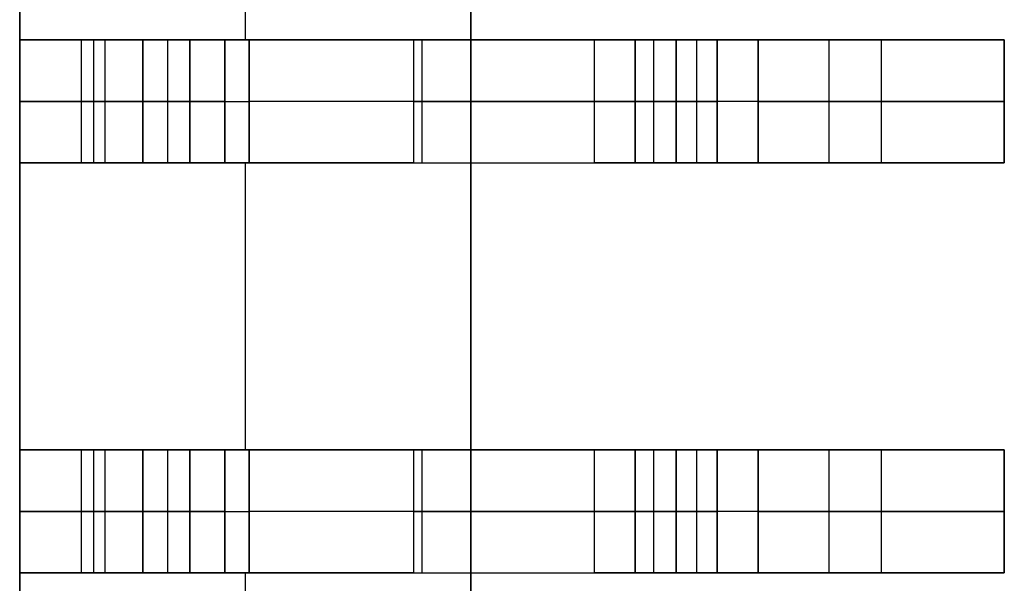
# Model space of a CAD drawing. Extents: x -64 to 57, y 4 to 161.
# Tile 284 of 342: x 12.721 to 13.921, y 144.004 to 144.691. Entities that reach past the tile are written whole.
import ezdxf

# ---------------------------------------------------------------- set-up
doc = ezdxf.new("R2010")
doc.units = 0
doc.layers.add('DEFAULT', color=7, linetype='CONTINUOUS')

msp = doc.modelspace()

# ---------------------------------------------------------------- linework, layer by layer
at = {"layer": 'DEFAULT', "color": 254}
for p, q in [((13.271, 128.8919, 41.6166), (13.271, 150.7919, 41.6166)), ((13.271, 128.8919, 41.6166), (13.271, 150.7919, 41.6166)), ((13.271, 129.9569, 41.1166), (13.271, 149.7269, 41.1166)), ((13.271, 149.7269, 41.1166), (13.271, 129.9569, 41.1166)), ((12.721, 149.5169, 37.6366), (12.721, 130.1669, 37.6366)), ((12.721, 149.5169, 39.3766), (12.721, 130.1669, 39.3766)), ((12.721, 130.1669, 37.6366), (12.721, 149.5169, 37.6366)), ((12.721, 144.6669, 41.1166), (12.721, 145.0169, 41.1166)), ((12.721, 145.0169, 41.1166), (12.721, 144.6669, 41.1166)), ((12.996, 145.0169, 41.1166), (12.996, 144.6669, 41.1166)), ((12.721, 144.6669, 40.7397), (12.721, 144.5169, 40.7397)), ((12.721, 144.6669, 38.0166), (12.721, 144.5169, 38.0166)), ((12.9284, 144.6669, 38.0166), (12.721, 144.6669, 38.0166)), ((12.721, 144.5169, 38.5166), (12.721, 144.6669, 38.5166)), ((12.721, 144.6669, 38.5166), (12.871, 144.6669, 38.5166)), ((12.721, 144.5169, 39.3866), (12.721, 144.6669, 39.3866)), ((12.721, 144.6669, 39.3866), (12.901, 144.6669, 39.3866)), ((12.721, 144.6669, 38.5166), (12.721, 144.6669, 38.0166)), ((12.871, 144.6669, 38.5166), (12.721, 144.6669, 38.5166)), ((12.721, 144.6669, 39.3866), (12.901, 144.6669, 39.3866)), ((12.721, 144.6669, 40.0666), (12.721, 144.6669, 39.3866)), ((12.721, 144.6669, 41.1166), (12.721, 144.6669, 40.7397)), ((13.201, 144.6669, 41.1166), (12.721, 144.6669, 41.1166)), ((12.721, 144.6669, 38.0166), (12.9284, 144.6669, 38.0166)), ((12.721, 144.5169, 40.0666), (12.721, 144.6669, 40.0666)), ((12.721, 144.6669, 39.3866), (12.721, 144.6669, 40.0666)), ((12.721, 144.5169, 39.3866), (12.721, 144.6669, 39.3866)), ((12.721, 144.6669, 40.0666), (12.721, 144.5169, 40.0666)), ((12.721, 144.6669, 38.0166), (12.721, 144.6669, 38.5166)), ((12.721, 144.5169, 38.0166), (12.721, 144.6669, 38.0166)), ((12.721, 144.6669, 38.5166), (12.721, 144.5169, 38.5166)), ((12.721, 144.6669, 40.7397), (12.721, 144.6669, 41.1166)), ((12.721, 144.5169, 40.7397), (12.721, 144.6669, 40.7397)), ((12.721, 144.6669, 41.1166), (13.201, 144.6669, 41.1166)), ((12.796, 144.6669, 38.5166), (12.796, 144.5169, 38.5166)), ((12.811, 144.6669, 39.3866), (12.811, 144.5169, 39.3866)), ((12.8247, 144.6669, 38.0166), (12.8247, 144.5169, 38.0166)), ((12.871, 144.5169, 38.5166), (12.871, 144.6669, 38.5166)), ((12.871, 144.6669, 38.5166), (12.871, 144.5169, 38.5166)), ((12.901, 144.6669, 39.3866), (12.901, 144.5169, 39.3866)), ((12.901, 144.6669, 39.3866), (12.901, 144.5169, 39.3866)), ((12.9284, 144.6669, 38.0166), (12.9284, 144.5169, 38.0166)), ((12.9284, 144.5169, 38.0166), (12.9284, 144.6669, 38.0166)), ((12.9284, 144.6669, 38.0166), (13.0005, 144.6669, 37.9858)), ((12.971, 144.5169, 39.3166), (12.971, 144.6669, 39.3166)), ((12.971, 144.5169, 39.3166), (12.971, 144.6669, 39.3166)), ((12.971, 144.6669, 39.3166), (12.971, 144.6669, 38.6166)), ((12.971, 144.6669, 38.6166), (12.971, 144.5169, 38.6166)), ((12.971, 144.6669, 38.9666), (12.971, 144.5169, 38.9666)), ((12.971, 144.6669, 38.6166), (12.971, 144.5169, 38.6166)), ((12.971, 144.5169, 40.3166), (12.971, 144.6669, 40.3166)), ((12.971, 144.6669, 40.3366), (12.971, 144.5169, 40.3366)), ((12.971, 144.6669, 40.3166), (12.971, 144.6669, 40.3366)), ((12.971, 144.5169, 40.3266), (12.971, 144.6669, 40.3266)), ((12.971, 144.5169, 40.3366), (12.971, 144.6669, 40.3366)), ((12.971, 144.6669, 39.3166), (12.971, 144.6669, 38.6166)), ((12.971, 144.6669, 40.3366), (12.971, 144.6669, 40.3166)), ((12.971, 144.6669, 39.3166), (13.471, 144.6669, 39.3166)), ((12.971, 144.6669, 40.3166), (12.971, 144.5169, 40.3166)), ((13.0005, 144.5169, 37.9858), (13.0005, 144.6669, 37.9858)), ((13.0005, 144.6669, 37.9858), (13.0005, 144.5169, 37.9858)), ((13.4215, 144.6669, 37.5473), (13.0005, 144.6669, 37.9858)), ((13.0005, 144.6669, 37.9858), (13.4215, 144.6669, 37.5473)), ((13.201, 144.6669, 41.1166), (13.201, 144.5169, 41.1166)), ((13.201, 144.6669, 41.1166), (13.201, 144.5169, 41.1166)), ((13.211, 144.6669, 37.7666), (13.211, 144.5169, 37.7666)), ((13.321, 144.6669, 37.652), (13.321, 144.6669, 41.0057)), ((13.4215, 144.5169, 37.5473), (13.4215, 144.6669, 37.5473)), ((13.4215, 144.5169, 37.5473), (13.4215, 144.6669, 37.5473)), ((13.4215, 144.6669, 37.5473), (13.4936, 144.6669, 37.5166)), ((13.471, 144.5169, 39.2966), (13.471, 144.6669, 39.2966)), ((13.471, 144.6669, 39.2966), (13.471, 144.5169, 39.2966)), ((13.471, 144.6669, 39.3966), (13.471, 144.6669, 39.2966)), ((13.471, 144.5169, 39.3966), (13.471, 144.6669, 39.3966)), ((13.471, 144.6669, 39.3466), (13.471, 144.5169, 39.3466)), ((13.471, 144.6669, 39.3966), (13.471, 144.5169, 39.3966)), ((13.471, 144.5169, 39.8466), (13.471, 144.6669, 39.8466)), ((13.471, 144.6669, 39.8466), (13.471, 144.5169, 39.8466)), ((13.471, 144.6669, 39.9466), (13.471, 144.6669, 39.8466)), ((13.471, 144.5169, 39.9466), (13.471, 144.6669, 39.9466)), ((13.471, 144.6669, 39.8966), (13.471, 144.5169, 39.8966)), ((13.471, 144.6669, 39.9466), (13.471, 144.5169, 39.9466)), ((13.471, 144.6669, 39.8466), (13.471, 144.6669, 39.9466)), ((13.471, 144.6669, 39.2966), (13.471, 144.6669, 39.3966)), ((13.4936, 144.6669, 37.5166), (13.4936, 144.5169, 37.5166)), ((13.4936, 144.6669, 37.5166), (13.4936, 144.5169, 37.5166)), ((13.921, 144.6669, 37.5166), (13.4936, 144.6669, 37.5166)), ((13.4936, 144.6669, 37.5166), (13.921, 144.6669, 37.5166)), ((13.521, 144.5169, 39.2466), (13.521, 144.6669, 39.2466)), ((13.521, 144.6669, 39.2466), (13.571, 144.6669, 39.2466)), ((13.521, 144.6669, 39.2466), (13.521, 144.5169, 39.2466)), ((13.521, 144.5169, 39.4466), (13.521, 144.6669, 39.4466)), ((13.521, 144.6669, 39.4466), (13.521, 144.5169, 39.4466)), ((13.521, 144.6669, 39.7966), (13.521, 144.6669, 39.4466)), ((13.521, 144.5169, 39.7966), (13.521, 144.6669, 39.7966)), ((13.521, 144.6669, 39.6216), (13.521, 144.5169, 39.6216)), ((13.521, 144.6669, 39.7966), (13.521, 144.5169, 39.7966)), ((13.521, 144.5169, 39.9966), (13.521, 144.6669, 39.9966)), ((13.521, 144.6669, 39.9966), (13.521, 144.5169, 39.9966)), ((13.571, 144.6669, 39.9966), (13.521, 144.6669, 39.9966)), ((13.521, 144.5169, 40.3466), (13.521, 144.6669, 40.3466)), ((13.521, 144.6669, 40.3466), (13.521, 144.5169, 40.3466)), ((13.521, 144.6669, 40.4766), (13.521, 144.6669, 40.3466)), ((13.521, 144.5169, 40.4766), (13.521, 144.6669, 40.4766)), ((13.521, 144.6669, 40.4116), (13.521, 144.5169, 40.4116)), ((13.521, 144.6669, 40.3466), (13.521, 144.6669, 40.4766)), ((13.521, 144.6669, 39.9966), (13.571, 144.6669, 39.9966)), ((13.521, 144.6669, 39.4466), (13.521, 144.6669, 39.7966)), ((13.571, 144.6669, 39.2466), (13.521, 144.6669, 39.2466)), ((13.521, 144.5169, 40.4766), (13.521, 144.6669, 40.4766)), ((13.546, 144.6669, 39.2466), (13.546, 144.5169, 39.2466)), ((13.546, 144.6669, 39.9966), (13.546, 144.5169, 39.9966)), ((13.571, 144.5169, 37.8666), (13.571, 144.6669, 37.8666)), ((13.571, 144.6669, 37.8666), (13.571, 144.5169, 37.8666)), ((13.571, 144.6669, 39.2466), (13.571, 144.6669, 37.8666)), ((13.571, 144.5169, 39.2466), (13.571, 144.6669, 39.2466)), ((13.571, 144.6669, 38.5566), (13.571, 144.5169, 38.5566)), ((13.571, 144.6669, 39.2466), (13.571, 144.5169, 39.2466)), ((13.571, 144.5169, 39.9966), (13.571, 144.6669, 39.9966)), ((13.571, 144.5169, 40.2966), (13.571, 144.6669, 40.2966)), ((13.571, 144.6669, 39.9966), (13.571, 144.5169, 39.9966)), ((13.571, 144.6669, 40.2966), (13.571, 144.6669, 39.9966)), ((13.571, 144.6669, 40.1466), (13.571, 144.5169, 40.1466)), ((13.571, 144.6669, 40.2966), (13.571, 144.5169, 40.2966)), ((13.571, 144.6669, 39.9966), (13.571, 144.6669, 40.2966)), ((13.571, 144.6669, 37.8666), (13.571, 144.6669, 39.2466)), ((13.621, 144.5169, 37.8166), (13.621, 144.6669, 37.8166)), ((13.621, 144.6669, 37.8166), (13.921, 144.6669, 37.8166)), ((13.621, 144.6669, 37.8166), (13.621, 144.5169, 37.8166)), ((13.921, 144.6669, 37.8166), (13.621, 144.6669, 37.8166)), ((13.7073, 144.6669, 37.5166), (13.7073, 144.5169, 37.5166)), ((13.771, 144.6669, 37.8166), (13.771, 144.5169, 37.8166)), ((13.921, 144.5169, 37.5166), (13.921, 144.6669, 37.5166)), ((13.921, 144.5169, 37.8166), (13.921, 144.6669, 37.8166)), ((13.921, 144.6669, 37.5166), (13.921, 144.5169, 37.5166)), ((13.921, 144.6669, 37.8166), (13.921, 144.6669, 37.5166)), ((13.921, 144.6669, 37.6666), (13.921, 144.5169, 37.6666)), ((13.921, 144.6669, 37.8166), (13.921, 144.5169, 37.8166)), ((13.921, 144.6669, 37.5166), (13.921, 144.6669, 37.8166)), ((12.9284, 144.5919, 38.0166), (12.721, 144.5919, 38.0166)), ((12.721, 144.5919, 38.5166), (12.871, 144.5919, 38.5166)), ((12.721, 144.5919, 39.3866), (12.901, 144.5919, 39.3866)), ((12.971, 144.5919, 39.3166), (12.971, 144.5919, 38.6166)), ((12.971, 144.5919, 40.3166), (12.971, 144.5919, 40.3366)), ((13.4215, 144.5919, 37.5473), (13.0005, 144.5919, 37.9858)), ((13.471, 144.5919, 39.2966), (13.471, 144.5919, 39.3966)), ((13.471, 144.5919, 39.8466), (13.471, 144.5919, 39.9466)), ((13.921, 144.5919, 37.5166), (13.4936, 144.5919, 37.5166)), ((13.521, 144.5919, 39.2466), (13.571, 144.5919, 39.2466)), ((13.521, 144.5919, 39.7966), (13.521, 144.5919, 39.4466)), ((13.571, 144.5919, 39.9966), (13.521, 144.5919, 39.9966)), ((13.521, 144.5919, 40.4766), (13.521, 144.5919, 40.3466)), ((13.571, 144.5919, 39.2466), (13.571, 144.5919, 37.8666)), ((13.571, 144.5919, 39.9966), (13.571, 144.5919, 40.2966)), ((13.621, 144.5919, 37.8166), (13.921, 144.5919, 37.8166)), ((13.921, 144.5919, 37.5166), (13.921, 144.5919, 37.8166)), ((12.871, 144.5169, 38.5166), (12.721, 144.5169, 38.5166)), ((12.721, 144.5169, 38.5166), (12.721, 144.5169, 38.0166)), ((12.721, 144.5169, 38.0166), (12.9284, 144.5169, 38.0166)), ((13.201, 144.5169, 41.1166), (12.721, 144.5169, 41.1166)), ((12.721, 144.5169, 41.1166), (12.721, 144.5169, 40.7397)), ((12.721, 144.5169, 40.0666), (12.721, 144.5169, 39.3866)), ((12.721, 144.5169, 39.3866), (12.901, 144.5169, 39.3866)), ((12.721, 144.5169, 38.0166), (12.9284, 144.5169, 38.0166)), ((12.871, 144.5169, 38.5166), (12.721, 144.5169, 38.5166)), ((12.901, 144.5169, 39.3866), (12.721, 144.5169, 39.3866)), ((12.721, 144.5169, 40.0666), (12.721, 144.5169, 39.3866)), ((12.721, 144.5169, 38.5166), (12.721, 144.5169, 38.0166)), ((12.721, 144.5169, 41.1166), (12.721, 144.5169, 40.7397)), ((12.721, 144.1669, 41.1166), (12.721, 144.5169, 41.1166)), ((12.721, 144.5169, 41.1166), (12.721, 144.1669, 41.1166)), ((13.201, 144.5169, 41.1166), (12.721, 144.5169, 41.1166)), ((12.9284, 144.5169, 38.0166), (13.0005, 144.5169, 37.9858)), ((12.971, 144.5169, 38.6166), (12.971, 144.5169, 39.3166)), ((12.971, 144.5169, 40.3366), (12.971, 144.5169, 40.3166)), ((12.971, 144.5169, 40.3366), (12.971, 144.5169, 40.3166)), ((12.971, 144.5169, 39.3166), (12.971, 144.5169, 38.6166)), ((12.971, 144.5169, 39.3166), (13.471, 144.5169, 39.3166)), ((12.996, 144.5169, 41.1166), (12.996, 144.1669, 41.1166)), ((13.0005, 144.5169, 37.9858), (13.4215, 144.5169, 37.5473)), ((13.0005, 144.5169, 37.9858), (13.4215, 144.5169, 37.5473)), ((13.321, 144.5169, 37.652), (13.321, 144.5169, 41.0057)), ((13.4215, 144.5169, 37.5473), (13.4936, 144.5169, 37.5166)), ((13.471, 144.5169, 39.2966), (13.471, 144.5169, 39.3966)), ((13.471, 144.5169, 39.8466), (13.471, 144.5169, 39.9466)), ((13.471, 144.5169, 39.2966), (13.471, 144.5169, 39.3966)), ((13.471, 144.5169, 39.8466), (13.471, 144.5169, 39.9466)), ((13.4936, 144.5169, 37.5166), (13.921, 144.5169, 37.5166)), ((13.4936, 144.5169, 37.5166), (13.921, 144.5169, 37.5166)), ((13.571, 144.5169, 39.2466), (13.521, 144.5169, 39.2466)), ((13.521, 144.5169, 39.4466), (13.521, 144.5169, 39.7966)), ((13.521, 144.5169, 39.9966), (13.571, 144.5169, 39.9966)), ((13.571, 144.5169, 39.2466), (13.521, 144.5169, 39.2466)), ((13.521, 144.5169, 39.4466), (13.521, 144.5169, 39.7966)), ((13.521, 144.5169, 39.9966), (13.571, 144.5169, 39.9966)), ((13.521, 144.5169, 40.3466), (13.521, 144.5169, 40.4766)), ((13.521, 144.5169, 40.3466), (13.521, 144.5169, 40.4766)), ((13.571, 144.5169, 37.8666), (13.571, 144.5169, 39.2466)), ((13.571, 144.5169, 39.9966), (13.571, 144.5169, 40.2966)), ((13.571, 144.5169, 37.8666), (13.571, 144.5169, 39.2466)), ((13.571, 144.5169, 39.9966), (13.571, 144.5169, 40.2966)), ((13.921, 144.5169, 37.8166), (13.621, 144.5169, 37.8166)), ((13.921, 144.5169, 37.8166), (13.621, 144.5169, 37.8166)), ((13.921, 144.5169, 37.5166), (13.921, 144.5169, 37.8166)), ((13.921, 144.5169, 37.5166), (13.921, 144.5169, 37.8166)), ((12.721, 144.1669, 40.7397), (12.721, 144.0169, 40.7397)), ((12.721, 144.1669, 38.0166), (12.721, 144.0169, 38.0166)), ((12.9284, 144.1669, 38.0166), (12.721, 144.1669, 38.0166)), ((12.721, 144.0169, 38.5166), (12.721, 144.1669, 38.5166)), ((12.721, 144.1669, 38.5166), (12.871, 144.1669, 38.5166)), ((12.721, 144.0169, 39.3866), (12.721, 144.1669, 39.3866)), ((12.721, 144.1669, 39.3866), (12.901, 144.1669, 39.3866)), ((12.721, 144.1669, 38.5166), (12.721, 144.1669, 38.0166)), ((12.871, 144.1669, 38.5166), (12.721, 144.1669, 38.5166)), ((12.721, 144.1669, 39.3866), (12.901, 144.1669, 39.3866)), ((12.721, 144.1669, 40.0666), (12.721, 144.1669, 39.3866)), ((12.721, 144.1669, 41.1166), (12.721, 144.1669, 40.7397)), ((13.201, 144.1669, 41.1166), (12.721, 144.1669, 41.1166)), ((12.721, 144.1669, 38.0166), (12.9284, 144.1669, 38.0166)), ((12.721, 144.0169, 40.0666), (12.721, 144.1669, 40.0666)), ((12.721, 144.1669, 39.3866), (12.721, 144.1669, 40.0666)), ((12.721, 144.0169, 39.3866), (12.721, 144.1669, 39.3866)), ((12.721, 144.1669, 40.0666), (12.721, 144.0169, 40.0666)), ((12.721, 144.1669, 38.0166), (12.721, 144.1669, 38.5166)), ((12.721, 144.0169, 38.0166), (12.721, 144.1669, 38.0166)), ((12.721, 144.1669, 38.5166), (12.721, 144.0169, 38.5166)), ((12.721, 144.1669, 40.7397), (12.721, 144.1669, 41.1166)), ((12.721, 144.0169, 40.7397), (12.721, 144.1669, 40.7397)), ((12.721, 144.1669, 41.1166), (13.201, 144.1669, 41.1166)), ((12.796, 144.1669, 38.5166), (12.796, 144.0169, 38.5166)), ((12.811, 144.1669, 39.3866), (12.811, 144.0169, 39.3866)), ((12.8247, 144.1669, 38.0166), (12.8247, 144.0169, 38.0166)), ((12.871, 144.0169, 38.5166), (12.871, 144.1669, 38.5166)), ((12.871, 144.1669, 38.5166), (12.871, 144.0169, 38.5166)), ((12.901, 144.1669, 39.3866), (12.901, 144.0169, 39.3866)), ((12.901, 144.1669, 39.3866), (12.901, 144.0169, 39.3866)), ((12.9284, 144.1669, 38.0166), (12.9284, 144.0169, 38.0166)), ((12.9284, 144.0169, 38.0166), (12.9284, 144.1669, 38.0166)), ((12.9284, 144.1669, 38.0166), (13.0005, 144.1669, 37.9858)), ((12.971, 144.0169, 39.3166), (12.971, 144.1669, 39.3166)), ((12.971, 144.0169, 39.3166), (12.971, 144.1669, 39.3166)), ((12.971, 144.1669, 39.3166), (12.971, 144.1669, 38.6166)), ((12.971, 144.1669, 38.6166), (12.971, 144.0169, 38.6166)), ((12.971, 144.1669, 38.9666), (12.971, 144.0169, 38.9666)), ((12.971, 144.1669, 38.6166), (12.971, 144.0169, 38.6166)), ((12.971, 144.0169, 40.3166), (12.971, 144.1669, 40.3166)), ((12.971, 144.1669, 40.3366), (12.971, 144.0169, 40.3366)), ((12.971, 144.1669, 40.3166), (12.971, 144.1669, 40.3366)), ((12.971, 144.0169, 40.3266), (12.971, 144.1669, 40.3266)), ((12.971, 144.0169, 40.3366), (12.971, 144.1669, 40.3366)), ((12.971, 144.1669, 39.3166), (12.971, 144.1669, 38.6166)), ((12.971, 144.1669, 40.3366), (12.971, 144.1669, 40.3166)), ((12.971, 144.1669, 39.3166), (13.471, 144.1669, 39.3166)), ((12.971, 144.1669, 40.3166), (12.971, 144.0169, 40.3166)), ((13.0005, 144.0169, 37.9858), (13.0005, 144.1669, 37.9858)), ((13.0005, 144.1669, 37.9858), (13.0005, 144.0169, 37.9858)), ((13.4215, 144.1669, 37.5473), (13.0005, 144.1669, 37.9858)), ((13.0005, 144.1669, 37.9858), (13.4215, 144.1669, 37.5473)), ((13.201, 144.1669, 41.1166), (13.201, 144.0169, 41.1166)), ((13.201, 144.1669, 41.1166), (13.201, 144.0169, 41.1166)), ((13.211, 144.1669, 37.7666), (13.211, 144.0169, 37.7666)), ((13.321, 144.1669, 37.652), (13.321, 144.1669, 41.0057)), ((13.4215, 144.0169, 37.5473), (13.4215, 144.1669, 37.5473)), ((13.4215, 144.0169, 37.5473), (13.4215, 144.1669, 37.5473)), ((13.4215, 144.1669, 37.5473), (13.4936, 144.1669, 37.5166)), ((13.471, 144.0169, 39.2966), (13.471, 144.1669, 39.2966)), ((13.471, 144.1669, 39.2966), (13.471, 144.0169, 39.2966)), ((13.471, 144.1669, 39.3966), (13.471, 144.1669, 39.2966)), ((13.471, 144.0169, 39.3966), (13.471, 144.1669, 39.3966)), ((13.471, 144.1669, 39.3466), (13.471, 144.0169, 39.3466)), ((13.471, 144.1669, 39.3966), (13.471, 144.0169, 39.3966)), ((13.471, 144.0169, 39.8466), (13.471, 144.1669, 39.8466)), ((13.471, 144.1669, 39.8466), (13.471, 144.0169, 39.8466)), ((13.471, 144.1669, 39.9466), (13.471, 144.1669, 39.8466)), ((13.471, 144.0169, 39.9466), (13.471, 144.1669, 39.9466)), ((13.471, 144.1669, 39.8966), (13.471, 144.0169, 39.8966)), ((13.471, 144.1669, 39.9466), (13.471, 144.0169, 39.9466)), ((13.471, 144.1669, 39.8466), (13.471, 144.1669, 39.9466)), ((13.471, 144.1669, 39.2966), (13.471, 144.1669, 39.3966)), ((13.4936, 144.1669, 37.5166), (13.4936, 144.0169, 37.5166)), ((13.4936, 144.1669, 37.5166), (13.4936, 144.0169, 37.5166)), ((13.921, 144.1669, 37.5166), (13.4936, 144.1669, 37.5166)), ((13.4936, 144.1669, 37.5166), (13.921, 144.1669, 37.5166)), ((13.521, 144.0169, 39.2466), (13.521, 144.1669, 39.2466)), ((13.521, 144.1669, 39.2466), (13.571, 144.1669, 39.2466)), ((13.521, 144.1669, 39.2466), (13.521, 144.0169, 39.2466)), ((13.521, 144.0169, 39.4466), (13.521, 144.1669, 39.4466)), ((13.521, 144.1669, 39.4466), (13.521, 144.0169, 39.4466)), ((13.521, 144.1669, 39.7966), (13.521, 144.1669, 39.4466)), ((13.521, 144.0169, 39.7966), (13.521, 144.1669, 39.7966)), ((13.521, 144.1669, 39.6216), (13.521, 144.0169, 39.6216)), ((13.521, 144.1669, 39.7966), (13.521, 144.0169, 39.7966)), ((13.521, 144.0169, 39.9966), (13.521, 144.1669, 39.9966)), ((13.521, 144.1669, 39.9966), (13.521, 144.0169, 39.9966)), ((13.571, 144.1669, 39.9966), (13.521, 144.1669, 39.9966)), ((13.521, 144.0169, 40.3466), (13.521, 144.1669, 40.3466)), ((13.521, 144.1669, 40.3466), (13.521, 144.0169, 40.3466)), ((13.521, 144.1669, 40.4766), (13.521, 144.1669, 40.3466)), ((13.521, 144.0169, 40.4766), (13.521, 144.1669, 40.4766)), ((13.521, 144.1669, 40.4116), (13.521, 144.0169, 40.4116)), ((13.521, 144.1669, 40.3466), (13.521, 144.1669, 40.4766)), ((13.521, 144.1669, 39.9966), (13.571, 144.1669, 39.9966)), ((13.521, 144.1669, 39.4466), (13.521, 144.1669, 39.7966)), ((13.571, 144.1669, 39.2466), (13.521, 144.1669, 39.2466)), ((13.521, 144.0169, 40.4766), (13.521, 144.1669, 40.4766)), ((13.546, 144.1669, 39.2466), (13.546, 144.0169, 39.2466)), ((13.546, 144.1669, 39.9966), (13.546, 144.0169, 39.9966)), ((13.571, 144.0169, 37.8666), (13.571, 144.1669, 37.8666)), ((13.571, 144.1669, 37.8666), (13.571, 144.0169, 37.8666)), ((13.571, 144.1669, 39.2466), (13.571, 144.1669, 37.8666)), ((13.571, 144.0169, 39.2466), (13.571, 144.1669, 39.2466)), ((13.571, 144.1669, 38.5566), (13.571, 144.0169, 38.5566)), ((13.571, 144.1669, 39.2466), (13.571, 144.0169, 39.2466)), ((13.571, 144.0169, 39.9966), (13.571, 144.1669, 39.9966)), ((13.571, 144.0169, 40.2966), (13.571, 144.1669, 40.2966)), ((13.571, 144.1669, 39.9966), (13.571, 144.0169, 39.9966)), ((13.571, 144.1669, 40.2966), (13.571, 144.1669, 39.9966)), ((13.571, 144.1669, 40.1466), (13.571, 144.0169, 40.1466)), ((13.571, 144.1669, 40.2966), (13.571, 144.0169, 40.2966)), ((13.571, 144.1669, 39.9966), (13.571, 144.1669, 40.2966)), ((13.571, 144.1669, 37.8666), (13.571, 144.1669, 39.2466)), ((13.621, 144.0169, 37.8166), (13.621, 144.1669, 37.8166)), ((13.621, 144.1669, 37.8166), (13.921, 144.1669, 37.8166)), ((13.621, 144.1669, 37.8166), (13.621, 144.0169, 37.8166)), ((13.921, 144.1669, 37.8166), (13.621, 144.1669, 37.8166)), ((13.7073, 144.1669, 37.5166), (13.7073, 144.0169, 37.5166)), ((13.771, 144.1669, 37.8166), (13.771, 144.0169, 37.8166)), ((13.921, 144.0169, 37.5166), (13.921, 144.1669, 37.5166)), ((13.921, 144.0169, 37.8166), (13.921, 144.1669, 37.8166)), ((13.921, 144.1669, 37.5166), (13.921, 144.0169, 37.5166)), ((13.921, 144.1669, 37.8166), (13.921, 144.1669, 37.5166)), ((13.921, 144.1669, 37.6666), (13.921, 144.0169, 37.6666)), ((13.921, 144.1669, 37.8166), (13.921, 144.0169, 37.8166)), ((13.921, 144.1669, 37.5166), (13.921, 144.1669, 37.8166)), ((12.9284, 144.0919, 38.0166), (12.721, 144.0919, 38.0166)), ((12.721, 144.0919, 38.5166), (12.871, 144.0919, 38.5166)), ((12.721, 144.0919, 39.3866), (12.901, 144.0919, 39.3866)), ((12.971, 144.0919, 39.3166), (12.971, 144.0919, 38.6166)), ((12.971, 144.0919, 40.3166), (12.971, 144.0919, 40.3366)), ((13.4215, 144.0919, 37.5473), (13.0005, 144.0919, 37.9858)), ((13.471, 144.0919, 39.2966), (13.471, 144.0919, 39.3966)), ((13.471, 144.0919, 39.8466), (13.471, 144.0919, 39.9466)), ((13.921, 144.0919, 37.5166), (13.4936, 144.0919, 37.5166)), ((13.521, 144.0919, 39.2466), (13.571, 144.0919, 39.2466)), ((13.521, 144.0919, 39.7966), (13.521, 144.0919, 39.4466)), ((13.571, 144.0919, 39.9966), (13.521, 144.0919, 39.9966)), ((13.521, 144.0919, 40.4766), (13.521, 144.0919, 40.3466)), ((13.571, 144.0919, 39.2466), (13.571, 144.0919, 37.8666)), ((13.571, 144.0919, 39.9966), (13.571, 144.0919, 40.2966)), ((13.621, 144.0919, 37.8166), (13.921, 144.0919, 37.8166)), ((13.921, 144.0919, 37.5166), (13.921, 144.0919, 37.8166)), ((12.871, 144.0169, 38.5166), (12.721, 144.0169, 38.5166)), ((12.721, 144.0169, 38.5166), (12.721, 144.0169, 38.0166)), ((12.721, 144.0169, 38.0166), (12.9284, 144.0169, 38.0166)), ((13.201, 144.0169, 41.1166), (12.721, 144.0169, 41.1166)), ((12.721, 144.0169, 41.1166), (12.721, 144.0169, 40.7397)), ((12.721, 144.0169, 40.0666), (12.721, 144.0169, 39.3866)), ((12.721, 144.0169, 39.3866), (12.901, 144.0169, 39.3866)), ((12.721, 144.0169, 38.0166), (12.9284, 144.0169, 38.0166)), ((12.871, 144.0169, 38.5166), (12.721, 144.0169, 38.5166)), ((12.901, 144.0169, 39.3866), (12.721, 144.0169, 39.3866)), ((12.721, 144.0169, 40.0666), (12.721, 144.0169, 39.3866)), ((12.721, 144.0169, 38.5166), (12.721, 144.0169, 38.0166)), ((12.721, 144.0169, 41.1166), (12.721, 144.0169, 40.7397)), ((12.721, 143.6669, 41.1166), (12.721, 144.0169, 41.1166)), ((12.721, 144.0169, 41.1166), (12.721, 143.6669, 41.1166)), ((13.201, 144.0169, 41.1166), (12.721, 144.0169, 41.1166)), ((12.9284, 144.0169, 38.0166), (13.0005, 144.0169, 37.9858)), ((12.971, 144.0169, 38.6166), (12.971, 144.0169, 39.3166)), ((12.971, 144.0169, 40.3366), (12.971, 144.0169, 40.3166)), ((12.971, 144.0169, 40.3366), (12.971, 144.0169, 40.3166)), ((12.971, 144.0169, 39.3166), (12.971, 144.0169, 38.6166)), ((12.971, 144.0169, 39.3166), (13.471, 144.0169, 39.3166)), ((12.996, 144.0169, 41.1166), (12.996, 143.6669, 41.1166)), ((13.0005, 144.0169, 37.9858), (13.4215, 144.0169, 37.5473)), ((13.0005, 144.0169, 37.9858), (13.4215, 144.0169, 37.5473)), ((13.321, 144.0169, 37.652), (13.321, 144.0169, 41.0057)), ((13.4215, 144.0169, 37.5473), (13.4936, 144.0169, 37.5166)), ((13.471, 144.0169, 39.2966), (13.471, 144.0169, 39.3966)), ((13.471, 144.0169, 39.8466), (13.471, 144.0169, 39.9466)), ((13.471, 144.0169, 39.2966), (13.471, 144.0169, 39.3966)), ((13.471, 144.0169, 39.8466), (13.471, 144.0169, 39.9466)), ((13.4936, 144.0169, 37.5166), (13.921, 144.0169, 37.5166)), ((13.4936, 144.0169, 37.5166), (13.921, 144.0169, 37.5166)), ((13.571, 144.0169, 39.2466), (13.521, 144.0169, 39.2466)), ((13.521, 144.0169, 39.4466), (13.521, 144.0169, 39.7966)), ((13.521, 144.0169, 39.9966), (13.571, 144.0169, 39.9966)), ((13.571, 144.0169, 39.2466), (13.521, 144.0169, 39.2466)), ((13.521, 144.0169, 39.4466), (13.521, 144.0169, 39.7966)), ((13.521, 144.0169, 39.9966), (13.571, 144.0169, 39.9966)), ((13.521, 144.0169, 40.3466), (13.521, 144.0169, 40.4766)), ((13.521, 144.0169, 40.3466), (13.521, 144.0169, 40.4766)), ((13.571, 144.0169, 37.8666), (13.571, 144.0169, 39.2466)), ((13.571, 144.0169, 39.9966), (13.571, 144.0169, 40.2966)), ((13.571, 144.0169, 37.8666), (13.571, 144.0169, 39.2466)), ((13.571, 144.0169, 39.9966), (13.571, 144.0169, 40.2966)), ((13.921, 144.0169, 37.8166), (13.621, 144.0169, 37.8166)), ((13.921, 144.0169, 37.8166), (13.621, 144.0169, 37.8166)), ((13.921, 144.0169, 37.5166), (13.921, 144.0169, 37.8166)), ((13.921, 144.0169, 37.5166), (13.921, 144.0169, 37.8166))]:
    msp.add_line(p, q, dxfattribs=at)
at = {"layer": 'DEFAULT', "color": 254, "extrusion": (-1.19249e-08, 1, -9.86076e-32)}
for centre, radius, start, end in [((-12.521, 40.3366, 144.6669), 0.45, 116.3878, 180), ((-12.721, 40.3166, 144.6669), 0.25, 180, 270), ((-12.871, 38.6166, 144.6669), 0.1, 180, 270), ((-12.901, 39.3166, 144.6669), 0.07, 90, 180), ((-12.9284, 37.9166, 144.6669), 0.1, 90, 136.1691), ((-13.4936, 37.6166, 144.6669), 0.1, 270, 316.1691), ((-13.521, 39.2966, 144.6669), 0.05, 270, 360), ((-13.521, 39.3966, 144.6669), 0.05, 360, 90), ((-13.521, 39.8466, 144.6669), 0.05, 270, 360), ((-13.521, 39.9466, 144.6669), 0.05, 360, 90), ((-13.571, 40.3466, 144.6669), 0.05, 270, 360), ((-13.621, 37.8666, 144.6669), 0.05, 270, 360), ((-12.521, 40.3366, 144.5169), 0.45, 116.3878, 180), ((-12.721, 40.3166, 144.5169), 0.25, 180, 270), ((-12.871, 38.6166, 144.5169), 0.1, 180, 270), ((-12.901, 39.3166, 144.5169), 0.07, 90, 180), ((-12.9284, 37.9166, 144.5169), 0.1, 90, 136.1691), ((-12.721, 40.4766, 144.5169), 0.8, 126.8699, 180), ((-13.4936, 37.6166, 144.5169), 0.1, 270, 316.1691), ((-13.521, 39.2966, 144.5169), 0.05, 270, 360), ((-13.521, 39.3966, 144.5169), 0.05, 360, 90), ((-13.521, 39.8466, 144.5169), 0.05, 270, 360), ((-13.521, 39.9466, 144.5169), 0.05, 360, 90), ((-13.571, 40.3466, 144.5169), 0.05, 270, 360), ((-13.621, 37.8666, 144.5169), 0.05, 270, 360), ((-12.521, 40.3366, 144.1669), 0.45, 116.3878, 180), ((-12.721, 40.3166, 144.1669), 0.25, 180, 270), ((-12.871, 38.6166, 144.1669), 0.1, 180, 270), ((-12.901, 39.3166, 144.1669), 0.07, 90, 180), ((-12.9284, 37.9166, 144.1669), 0.1, 90, 136.1691), ((-13.4936, 37.6166, 144.1669), 0.1, 270, 316.1691), ((-13.521, 39.2966, 144.1669), 0.05, 270, 360), ((-13.521, 39.3966, 144.1669), 0.05, 360, 90), ((-13.521, 39.8466, 144.1669), 0.05, 270, 360), ((-13.521, 39.9466, 144.1669), 0.05, 360, 90), ((-13.571, 40.3466, 144.1669), 0.05, 270, 360), ((-13.621, 37.8666, 144.1669), 0.05, 270, 360), ((-12.521, 40.3366, 144.0169), 0.45, 116.3878, 180), ((-12.721, 40.3166, 144.0169), 0.25, 180, 270), ((-12.871, 38.6166, 144.0169), 0.1, 180, 270), ((-12.901, 39.3166, 144.0169), 0.07, 90, 180), ((-12.9284, 37.9166, 144.0169), 0.1, 90, 136.1691), ((-12.721, 40.4766, 144.0169), 0.8, 126.8699, 180), ((-13.4936, 37.6166, 144.0169), 0.1, 270, 316.1691), ((-13.521, 39.2966, 144.0169), 0.05, 270, 360), ((-13.521, 39.3966, 144.0169), 0.05, 360, 90), ((-13.521, 39.8466, 144.0169), 0.05, 270, 360), ((-13.521, 39.9466, 144.0169), 0.05, 360, 90), ((-13.571, 40.3466, 144.0169), 0.05, 270, 360), ((-13.621, 37.8666, 144.0169), 0.05, 270, 360)]:
    msp.add_arc(centre, radius, start, end, dxfattribs=at)
at = {"layer": 'DEFAULT', "color": 254, "extrusion": (-1.19249e-08, 1, 4.21601e-14)}
for centre in [(-12.721, 40.3166, 144.6669), (-12.721, 40.3166, 144.1669)]:
    msp.add_arc(centre, 0.25, 180, 270, dxfattribs=at)
at = {"layer": 'DEFAULT', "color": 254, "extrusion": (-1.19247e-08, 1, 6.7411e-14)}
msp.add_arc((-12.521, 40.3366, 144.6669), 0.45, 116.3878, 180, dxfattribs=at)
at = {"layer": 'DEFAULT', "color": 254, "extrusion": (-1.19255e-08, 1, 6.31283e-13)}
for centre in [(-12.871, 38.6166, 144.6669), (-12.871, 38.6166, 144.1669)]:
    msp.add_arc(centre, 0.1, 180, 270, dxfattribs=at)
at = {"layer": 'DEFAULT', "color": 254, "extrusion": (-1.19255e-08, 1, -9.62071e-13)}
for centre in [(-12.901, 39.3166, 144.6669), (-12.901, 39.3166, 144.1669)]:
    msp.add_arc(centre, 0.07, 90, 180, dxfattribs=at)
at = {"layer": 'DEFAULT', "color": 254, "extrusion": (-1.19244e-08, 1, 2.54816e-13)}
for centre in [(-12.721, 40.4766, 144.6669), (-12.721, 40.4766, 144.5169)]:
    msp.add_arc(centre, 0.8, 126.8699, 180, dxfattribs=at)
at = {"layer": 'DEFAULT', "color": 254, "extrusion": (-1.19249e-08, 1, 1.45588e-22)}
for centre in [(-12.721, 40.4766, 144.6669), (-12.721, 40.4766, 144.1669)]:
    msp.add_arc(centre, 0.8, 126.8699, 180, dxfattribs=at)
at = {"layer": 'DEFAULT', "color": 254, "extrusion": (-1.19246e-08, 1, -5.40067e-13)}
for centre in [(-13.521, 39.9466, 144.6669), (-13.521, 39.3966, 144.6669), (-13.521, 39.3966, 144.5169), (-13.521, 39.9466, 144.5169), (-13.521, 39.9466, 144.1669), (-13.521, 39.3966, 144.1669), (-13.521, 39.3966, 144.0169), (-13.521, 39.9466, 144.0169)]:
    msp.add_arc(centre, 0.05, 360, 90, dxfattribs=at)
at = {"layer": 'DEFAULT', "color": 254, "extrusion": (-1.19246e-08, 1, 5.39024e-13)}
for centre in [(-13.521, 39.8466, 144.6669), (-13.521, 39.2966, 144.6669), (-13.521, 39.2966, 144.5169), (-13.521, 39.8466, 144.5169), (-13.521, 39.8466, 144.1669), (-13.521, 39.2966, 144.1669), (-13.521, 39.2966, 144.0169), (-13.521, 39.8466, 144.0169)]:
    msp.add_arc(centre, 0.05, 270, 360, dxfattribs=at)
at = {"layer": 'DEFAULT', "color": 254, "extrusion": (-1.1925e-08, 1, -4.31354e-13)}
for centre in [(-13.571, 40.3466, 144.6669), (-13.571, 40.3466, 144.5169), (-13.571, 40.3466, 144.1669), (-13.571, 40.3466, 144.0169)]:
    msp.add_arc(centre, 0.05, 270, 360, dxfattribs=at)
at = {"layer": 'DEFAULT', "color": 254, "extrusion": (-1.1926e-08, 1, -8.33297e-13)}
for centre in [(-13.621, 37.8666, 144.6669), (-13.621, 37.8666, 144.5169), (-13.621, 37.8666, 144.1669), (-13.621, 37.8666, 144.0169)]:
    msp.add_arc(centre, 0.05, 270, 360, dxfattribs=at)
at = {"layer": 'DEFAULT', "color": 254, "extrusion": (-1.19249e-08, 1, 0)}
for centre, radius, start, end in [((-12.521, 40.3366, 144.5919), 0.45, 116.3878, 180), ((-12.721, 40.3166, 144.5919), 0.25, 180, 270), ((-12.871, 38.6166, 144.5919), 0.1, 180, 270), ((-12.901, 39.3166, 144.5919), 0.07, 90, 180), ((-12.9284, 37.9166, 144.5919), 0.1, 90, 136.1691), ((-12.721, 40.4766, 144.5919), 0.8, 126.8699, 180), ((-13.4936, 37.6166, 144.5919), 0.1, 270, 316.1691), ((-13.521, 39.2966, 144.5919), 0.05, 270, 360), ((-13.521, 39.3966, 144.5919), 0.05, 360, 90), ((-13.521, 39.8466, 144.5919), 0.05, 270, 360), ((-13.521, 39.9466, 144.5919), 0.05, 360, 90), ((-13.571, 40.3466, 144.5919), 0.05, 270, 360), ((-13.621, 37.8666, 144.5919), 0.05, 270, 360), ((-12.521, 40.3366, 144.0919), 0.45, 116.3878, 180), ((-12.721, 40.3166, 144.0919), 0.25, 180, 270), ((-12.871, 38.6166, 144.0919), 0.1, 180, 270), ((-12.901, 39.3166, 144.0919), 0.07, 90, 180), ((-12.9284, 37.9166, 144.0919), 0.1, 90, 136.1691), ((-12.721, 40.4766, 144.0919), 0.8, 126.8699, 180), ((-13.4936, 37.6166, 144.0919), 0.1, 270, 316.1691), ((-13.521, 39.2966, 144.0919), 0.05, 270, 360), ((-13.521, 39.3966, 144.0919), 0.05, 360, 90), ((-13.521, 39.8466, 144.0919), 0.05, 270, 360), ((-13.521, 39.9466, 144.0919), 0.05, 360, 90), ((-13.571, 40.3466, 144.0919), 0.05, 270, 360), ((-13.621, 37.8666, 144.0919), 0.05, 270, 360)]:
    msp.add_arc(centre, radius, start, end, dxfattribs=at)
at = {"layer": 'DEFAULT', "color": 254, "extrusion": (-1.19249e-08, 1, 7.49279e-15)}
msp.add_arc((-12.521, 40.3366, 144.5169), 0.45, 116.3878, 180, dxfattribs=at)
at = {"layer": 'DEFAULT', "color": 254, "extrusion": (-1.19251e-08, 1, 1.22549e-13)}
for centre in [(-12.721, 40.3166, 144.5169), (-12.721, 40.3166, 144.0169)]:
    msp.add_arc(centre, 0.25, 180, 270, dxfattribs=at)
at = {"layer": 'DEFAULT', "color": 254, "extrusion": (-1.19248e-08, 1, -5.48777e-14)}
for centre in [(-12.871, 38.6166, 144.5169), (-12.871, 38.6166, 144.0169)]:
    msp.add_arc(centre, 0.1, 180, 270, dxfattribs=at)
at = {"layer": 'DEFAULT', "color": 254, "extrusion": (-1.19252e-08, 1, -2.68944e-13)}
for centre in [(-12.901, 39.3166, 144.5169), (-12.901, 39.3166, 144.0169)]:
    msp.add_arc(centre, 0.07, 90, 180, dxfattribs=at)
at = {"layer": 'DEFAULT', "color": 254, "extrusion": (-1.19251e-08, 1, -1.54267e-13)}
msp.add_arc((-12.521, 40.3366, 144.1669), 0.45, 116.3878, 180, dxfattribs=at)
at = {"layer": 'DEFAULT', "color": 254, "extrusion": (-1.19247e-08, 1, 1.04321e-13)}
for centre in [(-12.721, 40.4766, 144.1669), (-12.721, 40.4766, 144.0169)]:
    msp.add_arc(centre, 0.8, 126.8699, 180, dxfattribs=at)
at = {"layer": 'DEFAULT', "color": 254, "extrusion": (-1.19246e-08, 1, 2.29171e-13)}
msp.add_arc((-12.521, 40.3366, 144.0169), 0.45, 116.3878, 180, dxfattribs=at)

doc.saveas('drawing.dxf')
